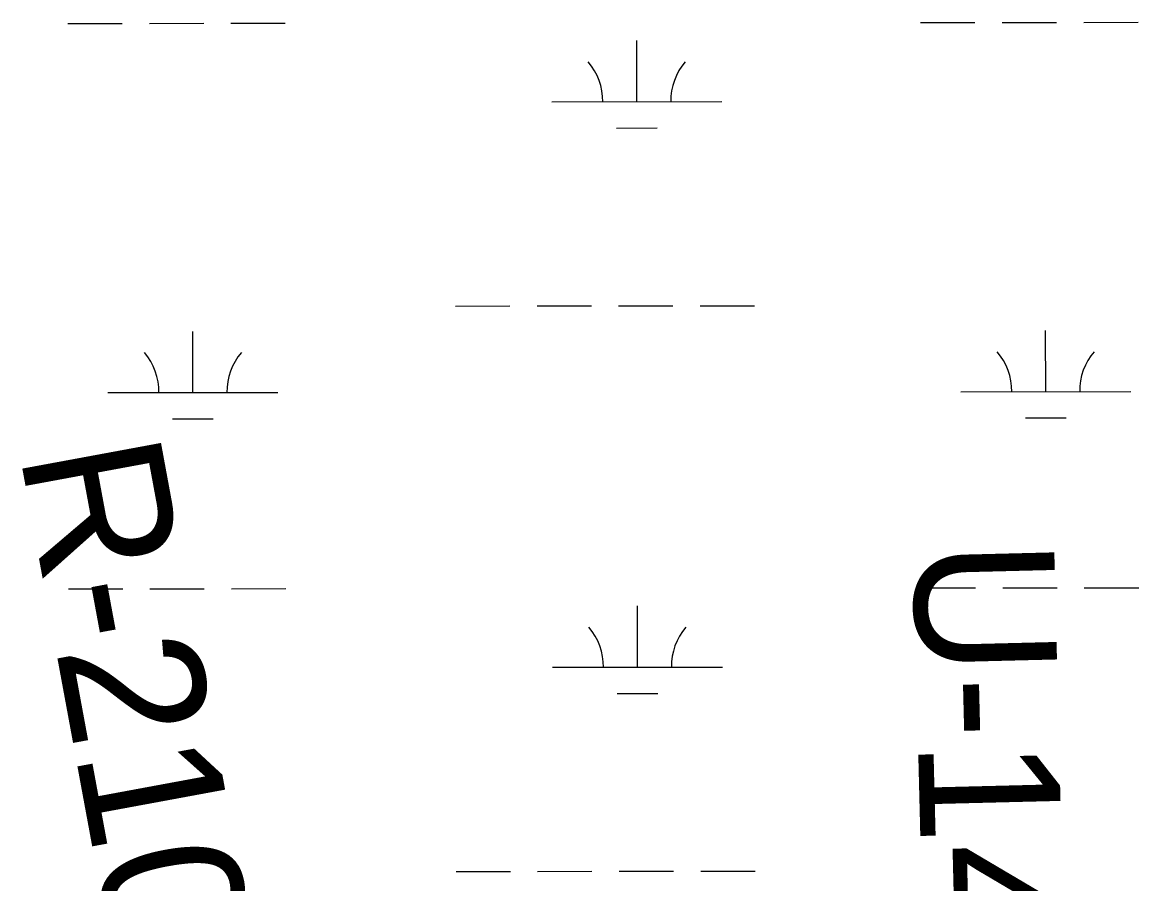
# Model space of a CAD drawing. Extents: x 3297753 to 3335611, y 652252 to 677623.
# Drawn here: x 3322188 to 3322845, y 663562 to 664069 of the extents above; entities that cross this region are included whole.
import ezdxf

# ---------------------------------------------------------------- set-up
doc = ezdxf.new("R2010")
doc.units = 0
doc.layers.add('V-RIVR-RANG-IDEN', color=7, linetype='Continuous')
doc.layers.add('V-WETL-SWMP', color=7, linetype='Continuous')

msp = doc.modelspace()

# ---------------------------------------------------------------- linework, layer by layer
at = {"layer": 'V-WETL-SWMP'}
for p, q in [((3322214.77, 664068.58), (3322246.77, 664068.61)), ((3322262.77, 664068.62), (3322294.77, 664068.66)), ((3322310.77, 664068.67), (3322342.77, 664068.71)), ((3322716.68, 664069.09), (3322748.68, 664069.12)), ((3322764.68, 664069.13), (3322796.68, 664069.17)), ((3322812.68, 664069.18), (3322844.68, 664069.22)), ((3322549.66, 664022.49), (3322549.63, 664058.49)), ((3322499.66, 664022.44), (3322599.66, 664022.54)), ((3322537.68, 664007.04), (3322561.68, 664007.07)), ((3322442.94, 663902.31), (3322474.94, 663902.34)), ((3322490.94, 663902.36), (3322522.94, 663902.39)), ((3322538.94, 663902.4), (3322570.94, 663902.44)), ((3322586.94, 663902.45), (3322618.94, 663902.49)), ((3322288.4, 663851.41), (3322288.36, 663887.41)), ((3322790.31, 663851.92), (3322790.27, 663887.92)), ((3322238.4, 663851.36), (3322338.4, 663851.46)), ((3322740.31, 663851.87), (3322840.31, 663851.97)), ((3322778.32, 663836.47), (3322802.32, 663836.5)), ((3322276.42, 663835.96), (3322300.42, 663835.99)), ((3322215.11, 663735.9), (3322247.11, 663735.93)), ((3322263.11, 663735.95), (3322295.11, 663735.98)), ((3322311.11, 663736), (3322343.11, 663736.03)), ((3322717.02, 663736.41), (3322749.02, 663736.44)), ((3322765.02, 663736.46), (3322797.02, 663736.49)), ((3322813.02, 663736.51), (3322845.02, 663736.54)), ((3322550, 663689.81), (3322549.97, 663725.81)), ((3322500, 663689.76), (3322600, 663689.86)), ((3322538.02, 663674.37), (3322562.02, 663674.39)), ((3322443.28, 663569.63), (3322475.28, 663569.66)), ((3322491.28, 663569.68), (3322523.28, 663569.71)), ((3322539.28, 663569.73), (3322571.28, 663569.76)), ((3322587.28, 663569.78), (3322619.28, 663569.81))]:
    msp.add_line(p, q, dxfattribs=at)
for centre, start, end in [((3322494.42, 664022.9), 359.28648, 40.83014), ((3322604.91, 664023.02), 139.28648, 180.83014), ((3322845.55, 663852.45), 139.28648, 180.83014), ((3322233.16, 663851.83), 359.28648, 40.83014), ((3322343.64, 663851.94), 139.28648, 180.83014), ((3322735.07, 663852.34), 359.28648, 40.83014), ((3322494.76, 663690.23), 359.28648, 40.83014), ((3322605.24, 663690.34), 139.28648, 180.83014)]:
    msp.add_arc(centre, 35.25, start, end, dxfattribs=at)

# ---------------------------------------------------------------- texts
at = {"layer": 'V-RIVR-RANG-IDEN'}
for s, rotation, p in [('R-210.9', 280.48181, (3322186.36, 663815.6)), ('U-140', 271.42433, (3322712.19, 663763.86))]:
    msp.add_text(s, height=83, rotation=rotation, dxfattribs=at).set_placement(p)

doc.saveas('drawing.dxf')
